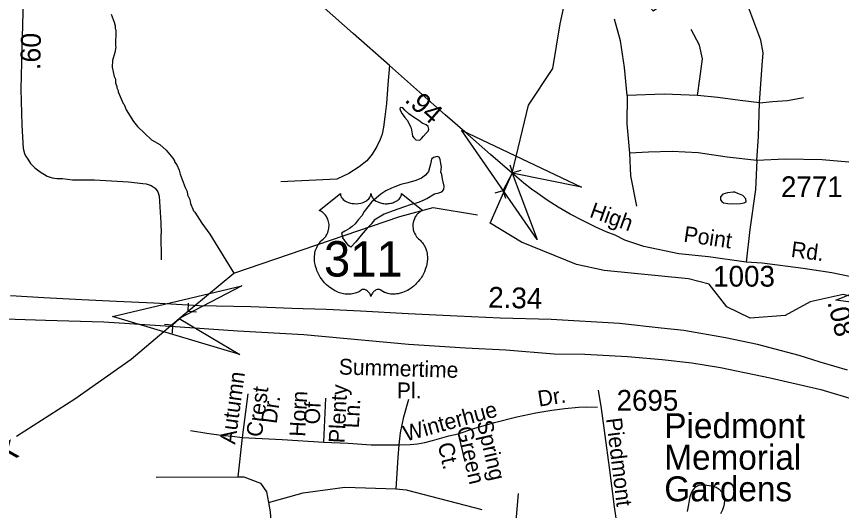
# Model space of a CAD drawing. Extents: x 1547597 to 1699558, y 810033 to 920809.
# Drawn here: x 1658248 to 1663215, y 839758 to 842729 of the extents above; entities that cross this region are included whole.
import ezdxf

# ---------------------------------------------------------------- set-up
doc = ezdxf.new("R2010")
doc.units = 0
for name, color, linetype in [('Exist Cultural Cemetery Label', 7, 'Continuous'), ('Exist Hydrographic Creek Single Shore', 7, 'Continuous'), ('Exist Hydrographic Misc Water Feature', 7, 'Continuous'), ('Exist Road Non-System Type 51', 7, 'Continuous'), ('Exist Road Non-System Type 51 Label', 7, 'Continuous'), ('Exist Road Primary US Divided Attributed', 7, 'Continuous'), ('Exist Road Primary US Mileage Hundredths English Label', 7, 'Continuous'), ('Exist Road Primary US Shield CELL', 7, 'Continuous'), ('Exist Road Primary US Shield Number Label', 7, 'Continuous'), ('Exist Road Secondary Mileage Hundredths English Label', 7, 'Continuous'), ('Exist Road Secondary Structure Culvert Attributed CELL', 7, 'Continuous'), ('Exist Road Secondary Structure Culvert CELL', 7, 'Continuous'), ('Exist Road Secondary Structure Standard Bridge Attributed CELL', 7, 'Continuous'), ('Exist Road Secondary Type 51 Attributed', 7, 'Continuous'), ('Exist Road Secondary Type 51 Label', 7, 'Continuous'), ('Exist Road Secondary Type 51 Number Label', 7, 'Continuous'), ('Old_Level_32', 7, 'Continuous')]:
    doc.layers.add(name, color=color, linetype=linetype)

msp = doc.modelspace()

# ---------------------------------------------------------------- linework, layer by layer
at = {"layer": 'Exist Hydrographic Creek Single Shore'}
for points in [[(1661099.8, 841487.1), (1661232.6, 841786.5), (1661330.1, 842195.5), (1661476.7, 842416.7), (1661520.7, 842684.6), (1661568.5, 842898.9), (1661760.1, 843058.9), (1661863.3, 843013), (1662080.9, 842762.9), (1662248.4, 842879.7), (1662533.4, 843061), (1662700.4, 843090.4), (1663467.4, 843097.8), (1663735.4, 843154.7), (1664423.3, 843495.3), (1664933.4, 843672), (1665235.4, 843843.1), (1665530.4, 844083.3), (1665655.4, 844074.2), (1665879.4, 843994.2), (1666088.4, 844026.1), (1666616.4, 844271.3), (1666935.4, 844475), (1667455.4, 844677.8)], [(1658247.5, 840205.6), (1658599, 840428.8), (1658938, 840668.6), (1659226.7, 840912.8), (1659556.1, 841185.5), (1660556.3, 841525.5), (1660757.3, 841580.6), (1661023.4, 841535.7)], [(1667525.3, 840566.5), (1667296.4, 840508.8), (1666687.4, 840452.3), (1666420.4, 840388.8), (1666121, 840130.9), (1665912.1, 840085.9), (1665316.4, 840250.9), (1665142.1, 840161.9), (1664981.4, 840167.6), (1664782.9, 840268.7), (1664388, 840450.3), (1664013.3, 840651.1), (1663467.4, 840997), (1663226.4, 841057.7), (1663026.3, 841012.5), (1662875.4, 840930.2), (1662666.4, 840914.8), (1662525.4, 840983.3), (1662418.3, 841120.1), (1662294.4, 841152.1), (1661786.4, 841201.8), (1661620.4, 841238.1), (1661288.3, 841372.8), (1661099.8, 841487.1)]]:
    msp.add_lwpolyline(points, dxfattribs=at)
at = {"layer": 'Exist Hydrographic Misc Water Feature'}
for points in [[(1658818.9, 842744.4), (1658836.5, 842696.2), (1658842.3, 842672.3), (1658842.2, 842656.3), (1658846.1, 842648.2), (1658843.5, 842552.3), (1658845.4, 842544.3), (1658841.2, 842512.4), (1658826.9, 842464.5), (1658824.6, 842424.5), (1658836.2, 842368.5), (1658844.1, 842352.5), (1658843.9, 842330.5), (1658851.8, 842308.4), (1658851.7, 842300.4), (1658859.6, 842284.4), (1658859.5, 842276.4), (1658890.9, 842206.2), (1658896.9, 842200.1), (1658908.7, 842168.1), (1658952.1, 842097.7), (1658975.9, 842067.6), (1659061.2, 841987), (1659111, 841958.6), (1659148.7, 841924.3), (1659190.3, 841878), (1659200.3, 841861.9), (1659200.2, 841855.9), (1659214, 841837.8), (1659227.8, 841805.8), (1659233.7, 841781.8), (1659263, 841701.5), (1659274.9, 841677.5), (1659278.7, 841657.4), (1659292.5, 841629.4), (1659296.3, 841605.4), (1659314, 841561.2), (1659322, 841553.2), (1659363.4, 841486.9), (1659412.9, 841420.6), (1659556.1, 841185.5)], [(1660558.4, 842182.1), (1660556.8, 842174.3), (1660560.1, 842162.4), (1660569.8, 842144.3), (1660586.6, 842122.6), (1660601.6, 842102.8), (1660610.1, 842086.5), (1660622.9, 842064), (1660627.1, 842047.1), (1660629.6, 842023.8), (1660633.5, 842008.8), (1660639.8, 841999.1), (1660652.7, 841986.5), (1660675.8, 841985.2), (1660687.4, 841994.7), (1660699.4, 842010.1), (1660714.9, 842027), (1660727.2, 842039.9), (1660730.4, 842052.6), (1660726.9, 842067.3), (1660715.5, 842077.7), (1660691.3, 842087.6), (1660670.1, 842103.5), (1660644.4, 842120.3), (1660610.8, 842144.1), (1660586.8, 842166.5), (1660574.8, 842180.6), (1660558.4, 842182.1)], [(1660694.7, 841623.5), (1660718.9, 841635.4), (1660765.9, 841662.1), (1660791.1, 841668.3), (1660809.6, 841674.5), (1660821.9, 841688), (1660822.9, 841709), (1660816.8, 841734), (1660813, 841751.8), (1660809.3, 841778.5), (1660803.9, 841793.1), (1660806.6, 841823.6), (1660803.7, 841844.7), (1660799, 841868.9), (1660792.8, 841883.5), (1660780.8, 841886.9), (1660759, 841881.5), (1660747.6, 841871.2), (1660740.7, 841840.7), (1660728.9, 841797.2), (1660710.9, 841774.1), (1660686.5, 841756.7), (1660652.4, 841742.6), (1660603.9, 841729.5), (1660562.6, 841718.8), (1660525.4, 841704.8), (1660505.1, 841696.2), (1660472.7, 841681.2), (1660441, 841660.7), (1660415, 841639.3), (1660386.5, 841613.1), (1660364.3, 841585.1), (1660340.6, 841555.6), (1660327.4, 841530.8), (1660304.5, 841505.2), (1660287.3, 841482.1), (1660268.6, 841466.2), (1660252.3, 841454.3), (1660225.5, 841437.7), (1660204.4, 841425.9), (1660210.5, 841403.3), (1660213.6, 841398.7)], [(1662562.7, 841671.9), (1662528.4, 841668.7), (1662500.5, 841661), (1662486.7, 841644), (1662487.2, 841626.8), (1662494.7, 841615.7), (1662505.6, 841608.3), (1662531.2, 841604.6), (1662560.4, 841602.1), (1662608.3, 841604.4), (1662628.5, 841608.5), (1662641.7, 841614.5), (1662639.4, 841631.8), (1662621.3, 841652.1), (1662591.5, 841664.2), (1662572.5, 841671.8), (1662562.7, 841671.9)], [(1660694.7, 841623.5), (1660667.8, 841610.2), (1660624.9, 841597.9), (1660578.7, 841583.1), (1660515.6, 841560.6), (1660462.1, 841540.3), (1660432.1, 841522.9), (1660402.1, 841504), (1660385.7, 841482.4), (1660360.3, 841456.1), (1660323.5, 841414.7), (1660291.6, 841373.2), (1660260.6, 841342.2), (1660249.4, 841349.6), (1660232.7, 841370.7), (1660213.6, 841398.7)]]:
    msp.add_lwpolyline(points, dxfattribs=at)
at = {"layer": 'Exist Road Non-System Type 51'}
for p, q in [((1659121.2, 841265.9), (1659118.9, 841422.6)), ((1659641.7, 840459.5), (1659606.2, 840197.7)), ((1660097.8, 840168.7), (1660111.4, 840432.7)), ((1659606.2, 840197.7), (1659581.9, 839959.8)), ((1660907.7, 840219.8), (1660946.7, 840051.8)), ((1659089.9, 839958), (1659581.9, 839959.8))]:
    msp.add_line(p, q, dxfattribs=at)
for points in [[(1662722.2, 842210.6), (1662737.7, 842436.2), (1662744.4, 842511.7), (1662728.8, 842587.2), (1662657.8, 842780.4)], [(1661925.5, 842255), (1661909.9, 842422.8), (1661885.5, 842582.8), (1661847.8, 842713.8)], [(1662349.4, 842255), (1662362.7, 842354), (1662378.2, 842473.9), (1662360.4, 842556.1), (1662309.4, 842651.6)], [(1660494.4, 842434), (1660483.7, 842320.2), (1660475, 842206.3), (1660466.6, 842126.2), (1660458.3, 842064.3), (1660450.1, 842022.5), (1660437.8, 841988.5), (1660417.5, 841946.7), (1660389.4, 841900.9), (1660357.1, 841860.9), (1660311, 841825.2), (1660248.7, 841785.7), (1660176.6, 841750.1), (1659840.3, 841735.4)], [(1661925.5, 842255), (1661923.3, 842084), (1661938.9, 841906.3)], [(1662349.4, 842255), (1662147.5, 842261.7), (1661925.5, 842255)], [(1662722.2, 842210.6), (1662604.6, 842223.9), (1662471.5, 842241.7), (1662349.4, 842255)], [(1662722.2, 842210.6), (1662799.9, 842217.3), (1662890.9, 842223.9), (1662986.3, 842241.7)], [(1662705.6, 841862.6), (1662715.6, 842008.5), (1662722.2, 842210.6)], [(1662705.6, 841862.6), (1662526.4, 841884.1), (1662353.3, 841908.5), (1662195.7, 841917.4), (1662054.3, 841913), (1661938.9, 841906.3)], [(1661938.9, 841906.3), (1661945.5, 841770.8), (1661981, 841588.7)], [(1663098.4, 841867), (1662876.5, 841871.5), (1662705.6, 841862.6)], [(1662705.6, 841862.6), (1662696.7, 841689.4), (1662663.4, 841447.3), (1662641.5, 841251.7)], [(1660551.5, 840152), (1660560, 840223.9), (1660580.6, 840321.7), (1660611.2, 840427.6)], [(1660907.7, 840219.8), (1661001.8, 840251.3), (1661126, 840286.6), (1661260.2, 840321.7), (1661374.3, 840345), (1661472.3, 840360.4), (1661550.3, 840372.1), (1661632.3, 840379.6), (1661682.4, 840381.2), (1661746.4, 840378.9)], [(1659296.6, 840239.6), (1659394.4, 840223), (1659494.3, 840208.3), (1659548.3, 840204), (1659606.2, 840197.7)], [(1659606.2, 840197.7), (1659848, 840184.3), (1660097.8, 840168.7)], [(1660551.5, 840152), (1660619.4, 840153.7), (1660663.5, 840159.4), (1660707.5, 840167.1), (1660753.6, 840178.7), (1660851.6, 840206.2), (1660907.7, 840219.8)], [(1660097.8, 840168.7), (1660245.8, 840161.8), (1660383.7, 840153), (1660485.5, 840152.4), (1660551.5, 840152)], [(1660535.1, 839888.6), (1660547, 840076.1), (1660551.5, 840152)], [(1659581.9, 839959.8), (1659617.4, 839960), (1659718.3, 839921.7), (1659752.7, 839869), (1659764.6, 839804.9)], [(1659764.6, 839804.9), (1659975.2, 839864.6), (1660225, 839897), (1660535.1, 839888.6)], [(1660535.1, 839888.6), (1660593.8, 839882.7), (1661050.1, 839763.7)], [(1662288.3, 839751.8), (1662296.8, 839792.8), (1662304.8, 839841.7), (1662310.9, 839859.6), (1662325, 839883.5), (1662339.2, 839899.4), (1662357.2, 839909.2), (1662383.2, 839911.1), (1662405.2, 839909.1), (1662433.2, 839906.9), (1662459.8, 839898.1), (1662479, 839886.6), (1662495.4, 839868.2), (1662506.8, 839850.4), (1662510.7, 839832.3), (1662510.6, 839816.3), (1662508.4, 839798.3), (1662504.4, 839780.4), (1662498.3, 839762.5), (1662486.2, 839738.5)], [(1659764.6, 839804.9), (1659774.9, 839749.5), (1659783.9, 839623.1), (1659785.5, 839507.9)]]:
    msp.add_lwpolyline(points, dxfattribs=at)
at = {"layer": 'Exist Road Primary US Divided Attributed'}
for points in [[(1663251.3, 840601.1), (1663087.7, 840649.6), (1662960, 840690.2), (1662709.8, 840755.7), (1662516.1, 840796.1), (1662265.4, 840840.1), (1662129.2, 840855.2), (1661879.2, 840881.7), (1661467.5, 840906.4), (1661159.7, 840914.3), (1660902, 840925.7), (1660606.2, 840941.5), (1660318.6, 840957.4), (1660112.6, 840966.6), (1659906.7, 840973.8), (1659658.9, 840983.2), (1659349.1, 840989.1), (1659075.3, 841004.7), (1658849.5, 841014.1), (1658641.7, 841025.3), (1658413.8, 841036.7), (1658211.9, 841049.8)], [(1658055.7, 840914.3), (1658422.2, 840902.7), (1658774.8, 840892.5), (1659176.5, 840866.1), (1659580.1, 840837.7), (1659977.7, 840815.4), (1660607.8, 840757.9), (1660951.9, 840735.6), (1661195, 840723.3), (1661484.7, 840701), (1661670.6, 840698.7), (1661927.3, 840684.4), (1662136.5, 840665.4), (1662313.5, 840645.2), (1662486.4, 840617.9), (1662785.9, 840556.1), (1663090.1, 840484.8), (1663305.2, 840420.6)]]:
    msp.add_lwpolyline(points, dxfattribs=at)
at = {"layer": 'Exist Road Primary US Shield CELL'}
msp.add_lwpolyline([(1660198.4, 841664.6), (1660198.7, 841659.3), (1660200, 841653), (1660201, 841649.7), (1660204, 841643.5), (1660208.8, 841636.1), (1660215.6, 841628.9), (1660223.3, 841622.6), (1660228.5, 841619.2), (1660237.2, 841614.5), (1660247.2, 841610.3), (1660258.3, 841607.1), (1660269.6, 841604.9), (1660282, 841603.5), (1660294.2, 841603.3), (1660307.4, 841604.3), (1660322, 841607.1), (1660328.7, 841608.8), (1660336.3, 841611.4), (1660343.3, 841614.3), (1660350.9, 841618.4), (1660357.1, 841622.3), (1660361.9, 841625.8), (1660368.7, 841632.4), (1660374.2, 841639.1), (1660376.4, 841642.9), (1660378.4, 841646.6), (1660381.1, 841654.3), (1660381.9, 841657.8), (1660382.4, 841664.9), (1660382.9, 841658.9), (1660383.5, 841655.2), (1660384.5, 841651.5), (1660386, 841647.6), (1660388.7, 841642.2), (1660391.7, 841637.6), (1660397.5, 841630.9), (1660401, 841627.5), (1660404.3, 841624.9), (1660413, 841618.8), (1660423.3, 841613.7), (1660428.3, 841611.5), (1660433.4, 841609.7), (1660440, 841607.7), (1660446.7, 841606.1), (1660453.4, 841604.9), (1660460.3, 841604), (1660467.2, 841603.4), (1660472.9, 841603.3), (1660479.9, 841603.3), (1660486.4, 841603.7), (1660493, 841604.5), (1660500.3, 841605.7), (1660506.1, 841607), (1660513.9, 841609), (1660520.9, 841611.6), (1660527, 841614.2), (1660535, 841618.4), (1660541.4, 841622.4), (1660546.2, 841626.2), (1660551.8, 841631.4), (1660557.1, 841637.5), (1660560.2, 841642), (1660562.4, 841646.7), (1660564.5, 841651.5), (1660565.7, 841656.7), (1660566.3, 841661.2), (1660566.4, 841665), (1660695, 841562.6), (1660692, 841561.4), (1660685, 841558), (1660679.5, 841554.7), (1660670.6, 841548.5), (1660666.8, 841545.1), (1660663, 841541.5), (1660659.5, 841537.7), (1660656.5, 841534.1), (1660652.7, 841529), (1660649.4, 841523.8), (1660646.1, 841518.1), (1660643.7, 841513.1), (1660639.8, 841502.8), (1660637.9, 841496.3), (1660636.7, 841490.7), (1660635.2, 841479.3), (1660634.8, 841473.8), (1660634.8, 841468.4), (1660635.1, 841462.7), (1660635.6, 841457.2), (1660636.6, 841451.5), (1660637.5, 841446.5), (1660639.1, 841440.4), (1660641.4, 841433.2), (1660644.2, 841426.3), (1660650.1, 841415.1), (1660657.6, 841403.7), (1660663, 841397.3), (1660668.3, 841391.9), (1660676.3, 841385.2), (1660680.6, 841381.4), (1660685.5, 841376.4), (1660693.6, 841367.1), (1660696.8, 841362.7), (1660700.1, 841357.8), (1660703.2, 841352.7), (1660706.2, 841347.2), (1660708.6, 841342.4), (1660713.2, 841331.4), (1660716.5, 841320.7), (1660718, 841315.1), (1660720.4, 841302.4), (1660721.3, 841296.2), (1660722.3, 841283.9), (1660722.3, 841269), (1660721.2, 841254.9), (1660718.5, 841238.4), (1660716.3, 841228.5), (1660712.9, 841217), (1660709.7, 841207.1), (1660703.8, 841192.4), (1660698.6, 841181.8), (1660691.8, 841169.3), (1660687.2, 841161.8), (1660681.8, 841153.7), (1660675, 841144.5), (1660667.1, 841134.6), (1660657.6, 841124.2), (1660650, 841116.5), (1660639.9, 841107.5), (1660633.9, 841102.5), (1660625.2, 841096), (1660613.4, 841088.1), (1660601.7, 841081.3), (1660591.7, 841076.2), (1660582.9, 841072.4), (1660571.5, 841068.1), (1660552.5, 841062.9), (1660545.6, 841061.4), (1660537.4, 841060.2), (1660529.7, 841059.4), (1660522.3, 841059), (1660512.3, 841059), (1660502.3, 841059.7), (1660492.9, 841061.1), (1660483.1, 841063.2), (1660472.9, 841066.2), (1660463.6, 841069.8), (1660454.1, 841074.5), (1660438.2, 841084.5), (1660433.6, 841086.9), (1660431, 841087.6), (1660424.9, 841087.9), (1660419.1, 841086.7), (1660413.2, 841084.4), (1660409.6, 841082.5), (1660404.9, 841079.3), (1660401.2, 841076.5), (1660396.8, 841072.3), (1660393.8, 841068.8), (1660391.5, 841066), (1660387, 841059), (1660385.4, 841055.6), (1660383.7, 841051.3), (1660382.3, 841044.9), (1660380.2, 841053), (1660377.9, 841058.3), (1660375.2, 841062.9), (1660372.3, 841066.9), (1660367.8, 841072), (1660363.8, 841075.9), (1660358.9, 841079.9), (1660353.8, 841083), (1660349.6, 841085.1), (1660345.8, 841086.6), (1660341.2, 841087.7), (1660337.4, 841088), (1660334.3, 841087.9), (1660330, 841087), (1660324.2, 841082.8), (1660318.7, 841079), (1660312.7, 841075.2), (1660305.5, 841071.4), (1660300.3, 841069), (1660294.1, 841066.6), (1660286.8, 841064.1), (1660278.9, 841062.1), (1660270.8, 841060.5), (1660263.6, 841059.4), (1660256, 841058.7), (1660249, 841058.4), (1660241.8, 841058.5), (1660235.1, 841059.1), (1660227.2, 841059.7), (1660217.5, 841061.2), (1660209.5, 841063), (1660201, 841065.3), (1660192.2, 841068), (1660182.9, 841071.6), (1660171.2, 841076.7), (1660163.1, 841080.9), (1660150.2, 841088.2), (1660135.2, 841098.6), (1660123.8, 841107.8), (1660115.5, 841115.4), (1660103.3, 841127.8), (1660096.1, 841136), (1660084.8, 841150.5), (1660077.6, 841161.1), (1660073, 841168.9), (1660066.1, 841181.3), (1660062.4, 841189.1), (1660057.5, 841200.5), (1660053.7, 841210.9), (1660050.5, 841220.8), (1660048.8, 841227.1), (1660046.3, 841238.2), (1660044.9, 841246), (1660043.4, 841256.7), (1660042.6, 841268), (1660042.5, 841278.4), (1660042.7, 841287.1), (1660043.7, 841297.2), (1660045.4, 841307.9), (1660047.5, 841317.1), (1660049.3, 841323.7), (1660052.1, 841331.8), (1660055.7, 841340.7), (1660059.9, 841349.2), (1660064, 841356.2), (1660069.1, 841363.8), (1660074.1, 841370.3), (1660080.7, 841377.4), (1660087.5, 841384), (1660093.8, 841389.1), (1660101.2, 841396.4), (1660105.1, 841400.8), (1660109.8, 841406.9), (1660113.5, 841412.6), (1660116.4, 841417.7), (1660120.4, 841425.2), (1660122.7, 841430.9), (1660125.7, 841439.5), (1660127.2, 841445.6), (1660128.7, 841453.4), (1660129.7, 841460.8), (1660130, 841470), (1660129.8, 841477.6), (1660128.8, 841486.5), (1660127.2, 841495), (1660125.1, 841502.4), (1660122, 841510.9), (1660119, 841517.2), (1660114.1, 841525.6), (1660108.6, 841533.4), (1660103, 841539.8), (1660097.3, 841545.5), (1660091.8, 841549.8), (1660086.6, 841553.5), (1660080.1, 841557.4), (1660073.8, 841560.6), (1660069.8, 841562.2)], close=True, dxfattribs=at)
at = {"layer": 'Exist Road Secondary Structure Culvert Attributed CELL'}
for points in [[(1661382.8, 841387.5), (1660927.7, 842045.4), (1661650.8, 841703.2), (1661232.6, 841786.5)], [(1659593.3, 840695.1), (1658826.9, 840924.4), (1659605.3, 841109), (1659226.7, 840912.8)]]:
    msp.add_lwpolyline(points, close=True, dxfattribs=at)
at = {"layer": 'Exist Road Secondary Structure Culvert CELL'}
for p, q in [((1661218.5, 841837.4), (1661235, 841789.4)), ((1661178.9, 841682.2), (1661235, 841789.4)), ((1661283.8, 841803.2), (1661235, 841789.4)), ((1661130, 841668.4), (1661178.9, 841682.2)), ((1661195.3, 841634.2), (1661178.9, 841682.2)), ((1659282.1, 841005.6), (1659280.5, 840954.9)), ((1659190.1, 840874.5), (1659280.5, 840954.9)), ((1659331.1, 840950.5), (1659280.5, 840954.9)), ((1659139.5, 840878.8), (1659190.1, 840874.5)), ((1659188.5, 840823.7), (1659190.1, 840874.5))]:
    msp.add_line(p, q, dxfattribs=at)
at = {"layer": 'Exist Road Secondary Structure Standard Bridge Attributed CELL'}
msp.add_lwpolyline([(1663423.9, 840990.7), (1663182.1, 841022), (1663407.2, 841115.8), (1663302.9, 841038.2)], close=True, dxfattribs=at)
at = {"layer": 'Exist Road Secondary Type 51 Attributed'}
for points in [[(1658288.2, 842826.4), (1658280.5, 842532.6), (1658275.2, 842292.8), (1658279.9, 842076.4), (1658288.8, 841935.3), (1658295.5, 841906.2), (1658302.2, 841890.5), (1658315.7, 841870.4), (1658333.6, 841845.8), (1658358.2, 841818.9), (1658391.7, 841794.3), (1658432, 841769.6), (1658463.3, 841758.4), (1658490.2, 841754), (1658526, 841754), (1658586.4, 841747.2), (1658718.4, 841747.2), (1658922, 841733.8), (1659008.3, 841725.5), (1659028.2, 841723.3), (1659058.5, 841713.7), (1659083.1, 841695.7), (1659098.8, 841675.6), (1659107.7, 841648.7), (1659116.7, 841487.5), (1659118.9, 841422.6)], [(1663322.5, 841153.8), (1663156.8, 841187.2), (1662984.4, 841212.5), (1662738.7, 841245.9), (1662641.5, 841251.7), (1662414.9, 841284.1), (1662235.9, 841301.3), (1662024.4, 841345.1), (1661910.2, 841383.3), (1661853.5, 841414.7), (1661797.6, 841434.8), (1661735.7, 841461.3), (1661660.1, 841499.6), (1661582.5, 841540), (1661509.3, 841583.1), (1661442.9, 841624.9), (1661387.3, 841665.3), (1661349.6, 841691.2), (1661303.7, 841727.6), (1661232.6, 841786.5), (1661102.9, 841898.8), (1660947.8, 842035.6), (1660828.4, 842138.3), (1660673.7, 842274.1), (1660494.4, 842434), (1660275.6, 842627.2), (1660100.7, 842782.2)], [(1663775.2, 841780.4), (1663351.4, 841844.8), (1663098.4, 841867)], [(1662650.7, 838863.7), (1662505.8, 839018.5), (1662424.2, 839091), (1662352.6, 839163.3), (1662261.2, 839252), (1662179.7, 839322.3), (1662102.3, 839398.9), (1662034.7, 839459.3), (1661978.9, 839513.5), (1661941.3, 839551.9), (1661899.5, 839604), (1661884.5, 839632.8), (1661863.1, 839685), (1661847.7, 839780.1), (1661818, 840015.4), (1661791.8, 840207.9), (1661770.5, 840370.7), (1661751.4, 840482.4)], [(1661240.5, 838973.4), (1661231.5, 839281.8), (1661255.5, 839672.2), (1661270.5, 839860.1)]]:
    msp.add_lwpolyline(points, dxfattribs=at)

# ---------------------------------------------------------------- texts
at = {"layer": 'Exist Cultural Cemetery Label'}
for s, p in [('Piedmont', (1662148.5, 840192.9)), ('Memorial', (1662148.5, 840002.9)), ('Gardens', (1662148.5, 839812.9))]:
    msp.add_text(s, height=150, dxfattribs=at).set_placement(p)
at = {"layer": 'Exist Road Non-System Type 51 Label'}
for s, rotation, p in [('Summertime', 358.3501, (1660187.7, 840576)), ('Autumn', 82.2709, (1659564.9, 840152.6)), ('Pl.', 359.8243, (1660538.3, 840432.8)), ('Crest', 82.2709, (1659724.9, 840195.7)), ('Plenty', 87.0583, (1660222.5, 840160.9)), ('Dr.', 8.945, (1661394.1, 840382)), ('Dr.', 82.2709, (1659814.1, 840276.2)), ('Horn', 87.0583, (1659986, 840199.7)), ('Of', 87.0583, (1660073.3, 840273.8)), ('Ln.', 87.0583, (1660309.3, 840250.6)), ('Winterhue', 15.2864, (1660592, 840172.3)), ('Spring', 283.0652, (1661018.8, 840289.1)), ('Green', 283.0652, (1660897.8, 840252.5)), ('Ct.', 283.0652, (1660783.6, 840155.6))]:
    msp.add_text(s, height=95, rotation=rotation, dxfattribs=at).set_placement(p)
at = {"layer": 'Exist Road Primary US Mileage Hundredths English Label'}
msp.add_text('2.34', height=125, rotation=358.5383, dxfattribs=at).set_placement((1661087.1, 840978.7))
at = {"layer": 'Exist Road Primary US Shield Number Label'}
msp.add_text('311', height=212.5, dxfattribs=at).set_placement((1660099.6, 841165.3))
at = {"layer": 'Exist Road Secondary Mileage Hundredths English Label'}
for s, rotation, p in [('.60', 88.7406, (1658390.9, 842406.8)), ('.94', 318.7241, (1660579.6, 842221.3)), ('.08', 283.672, (1663130.1, 841010.9))]:
    msp.add_text(s, height=120, rotation=rotation, dxfattribs=at).set_placement(p)
at = {"layer": 'Exist Road Secondary Type 51 Label'}
for s, rotation, p in [('High', 340.1565, (1661692.8, 841525)), ('Point', 351.5962, (1662260.8, 841375.7)), ('Rd.', 352.4085, (1662907.5, 841283.6)), ('Piedmont', 276.9295, (1661797.8, 840310.4))]:
    msp.add_text(s, height=95, rotation=rotation, dxfattribs=at).set_placement(p)
at = {"layer": 'Exist Road Secondary Type 51 Number Label'}
for s, p in [('2771', (1662850.9, 841642.7)), ('1003', (1662442.7, 841104.4)), ('2695', (1661861.1, 840358))]:
    msp.add_text(s, height=125, dxfattribs=at).set_placement(p)
at = {"layer": 'Old_Level_32'}
msp.add_text('Fork', height=150, rotation=25.9569, dxfattribs=at).set_placement((1657906.8, 839907.8))

doc.saveas('drawing.dxf')
